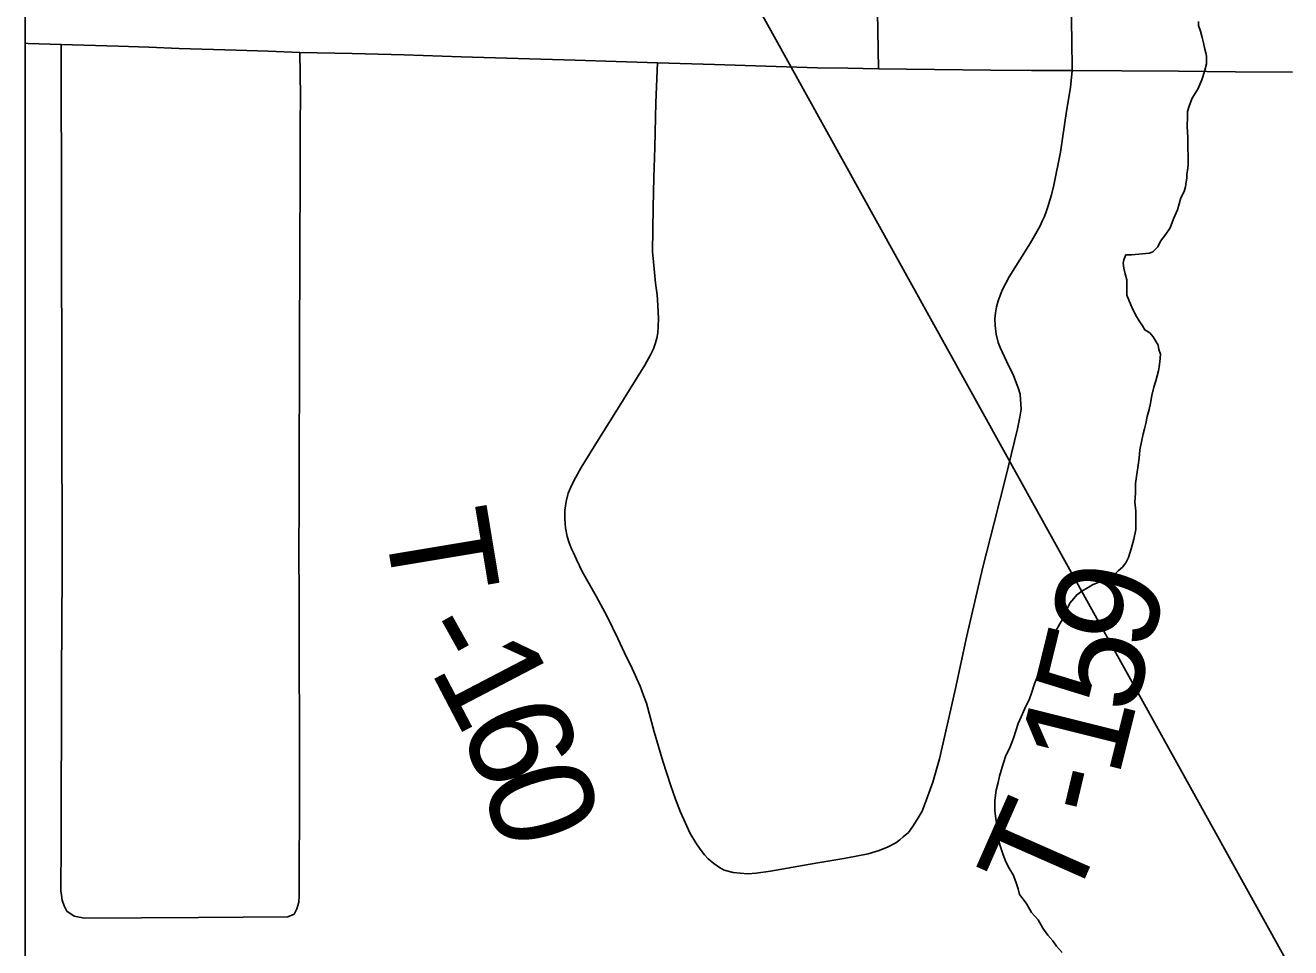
# Model space of a CAD drawing. Extents: x 103424 to 290657, y 38711 to 110967.
# Drawn here: x 214246.3526 to 214246.6976, y 40211.3459 to 40211.5975 of the extents above; entities that cross this region are included whole.
import ezdxf

# ---------------------------------------------------------------- set-up
doc = ezdxf.new("R2010")
doc.units = 0
for name, color, linetype in [('GM_X_Corporation', 7, 'Continuous'), ('GM_X_Minor_River', 7, 'Continuous'), ('GM_X_Rail_Line', 7, 'Continuous'), ('GM_X_Township_Road', 7, 'Continuous'), ('GM_X_Township_Road_Text', 7, 'Continuous')]:
    doc.layers.add(name, color=color, linetype=linetype)

msp = doc.modelspace()

# ---------------------------------------------------------------- linework, layer by layer
at = {"layer": 'GM_X_Corporation'}
msp.add_lwpolyline([(214246.35258, 40213.74302), (214246.35258, 40208.30125), (214253.15258, 40208.30125), (214253.15258, 40215.10125), (214247.88425, 40215.10125), (214247.88593, 40214.68485), (214247.88621, 40214.66416), (214247.8863, 40214.63438), (214247.88525, 40214.01696), (214247.88494, 40213.98106), (214247.88095, 40213.75762), (214247.63273, 40213.75746), (214247.49304, 40213.75527), (214246.50862, 40213.74676)], close=True, dxfattribs=at)
msp.add_lwpolyline([(214246.35258, 40213.74302), (214246.35258, 40211.331), (214246.78109, 40211.33216), (214247.71766, 40211.33377), (214247.71936, 40211.33382), (214247.88323, 40211.33902), (214247.87822, 40211.62385), (214247.87791, 40211.72741), (214247.87762, 40211.75884), (214247.87693, 40211.79215), (214247.87707, 40211.81744), (214247.87749, 40211.84259), (214247.87762, 40211.89386), (214247.8779, 40211.92772), (214247.87909, 40212.0834), (214247.87911, 40212.13341), (214247.87897, 40212.2073), (214247.87885, 40212.24843), (214247.87885, 40212.29995), (214247.87872, 40212.3467), (214247.8786, 40212.43068), (214247.8786, 40212.48134), (214247.8786, 40212.61086), (214247.87884, 40212.72545)], dxfattribs=at)
at = {"layer": 'GM_X_Minor_River'}
for points in [[(214246.65351, 40211.5223), (214246.65292, 40211.52382), (214246.65291, 40211.52496), (214246.6529, 40211.52591), (214246.65288, 40211.52705), (214246.65287, 40211.528), (214246.65247, 40211.52971), (214246.65207, 40211.53122), (214246.65187, 40211.53255), (214246.65205, 40211.53351), (214246.6526, 40211.53484), (214246.65412, 40211.53486), (214246.65906, 40211.53529), (214246.66001, 40211.53568), (214246.66132, 40211.53702), (214246.66206, 40211.53855), (214246.66337, 40211.54027), (214246.66468, 40211.54219), (214246.6656, 40211.54467), (214246.66672, 40211.54715), (214246.66763, 40211.55039), (214246.66856, 40211.55211), (214246.66892, 40211.55344), (214246.6691, 40211.55478), (214246.66928, 40211.55573), (214246.66926, 40211.55687), (214246.66944, 40211.55782), (214246.66961, 40211.55953), (214246.66959, 40211.56162), (214246.66956, 40211.5641), (214246.66953, 40211.56695), (214246.6693, 40211.5698), (214246.66946, 40211.57265), (214246.66944, 40211.57398), (214246.66999, 40211.5757), (214246.67073, 40211.5776), (214246.67222, 40211.58009), (214246.67334, 40211.58257), (214246.67407, 40211.58486), (214246.67461, 40211.58696), (214246.67459, 40211.58905), (214246.67439, 40211.59), (214246.67419, 40211.59095), (214246.67379, 40211.59265), (214246.67339, 40211.59417), (214246.67299, 40211.59588), (214246.6724, 40211.59739), (214246.67239, 40211.59853)], [(214246.63523, 40211.34457), (214246.63369, 40211.34626), (214246.63273, 40211.34778), (214246.63138, 40211.34928), (214246.63003, 40211.35117), (214246.62867, 40211.35344), (214246.62693, 40211.35551), (214246.62558, 40211.35778), (214246.62461, 40211.3591), (214246.62365, 40211.36042), (214246.62325, 40211.36194), (214246.62266, 40211.36383), (214246.62187, 40211.36573), (214246.6209, 40211.36743), (214246.61993, 40211.36932), (214246.61915, 40211.37121), (214246.61856, 40211.37311), (214246.61797, 40211.37481), (214246.61713, 40211.38108), (214246.61692, 40211.38317), (214246.61689, 40211.38602), (214246.61723, 40211.38887), (214246.61778, 40211.39097), (214246.61814, 40211.39268), (214246.61887, 40211.39516), (214246.61979, 40211.39802), (214246.62109, 40211.4007), (214246.62201, 40211.40299), (214246.6233, 40211.40699), (214246.6244, 40211.40966), (214246.62533, 40211.41176), (214246.62626, 40211.41349), (214246.627, 40211.41558), (214246.62773, 40211.41787), (214246.62865, 40211.42016), (214246.62939, 40211.42207), (214246.63013, 40211.42417), (214246.63105, 40211.42646), (214246.63179, 40211.42837), (214246.63271, 40211.43085), (214246.63383, 40211.43276), (214246.63495, 40211.43486), (214246.63569, 40211.4362), (214246.63625, 40211.43716), (214246.63662, 40211.4383), (214246.63736, 40211.43983), (214246.63848, 40211.44117), (214246.63923, 40211.44213), (214246.64093, 40211.44329), (214246.64187, 40211.44387), (214246.64357, 40211.44484), (214246.64528, 40211.44561), (214246.64698, 40211.44639), (214246.64849, 40211.44698), (214246.64944, 40211.44755), (214246.65056, 40211.44871), (214246.65169, 40211.44967), (214246.65263, 40211.45082), (214246.65337, 40211.45235), (214246.6541, 40211.45464), (214246.65483, 40211.4573), (214246.65537, 40211.45997), (214246.65535, 40211.46225), (214246.65532, 40211.46491), (214246.6551, 40211.46738), (214246.65526, 40211.46985), (214246.65523, 40211.47251), (214246.65629, 40211.47937), (214246.65645, 40211.48165), (214246.65699, 40211.48432), (214246.65735, 40211.48603), (214246.65772, 40211.48737), (214246.65808, 40211.48889), (214246.65844, 40211.4908), (214246.65898, 40211.4927), (214246.65934, 40211.49442), (214246.6597, 40211.49651), (214246.66024, 40211.4988), (214246.66079, 40211.50051), (214246.66116, 40211.50185), (214246.66152, 40211.50318), (214246.6617, 40211.50433), (214246.66188, 40211.50566), (214246.66204, 40211.50775), (214246.66164, 40211.50908), (214246.66144, 40211.51022), (214246.66086, 40211.51116), (214246.66008, 40211.51248), (214246.65912, 40211.51362), (214246.65778, 40211.51436), (214246.6572, 40211.5155), (214246.65623, 40211.51682), (214246.65526, 40211.51852), (214246.65429, 40211.5206), (214246.65351, 40211.5223)]]:
    msp.add_lwpolyline(points, dxfattribs=at)
at = {"layer": 'GM_X_Rail_Line'}
msp.add_lwpolyline([(214246.35258, 40211.96508), (214246.42243, 40211.83693), (214246.70453, 40211.32775), (214246.72439, 40211.30081), (214246.74073, 40211.28138), (214246.75268, 40211.27458), (214246.78169, 40211.26928), (214246.84718, 40211.2437), (214246.91048, 40211.21718), (214247.00061, 40211.17257), (214247.0293, 40211.15946), (214247.05831, 40211.15759), (214247.06922, 40211.1657), (214247.08606, 40211.1969), (214247.09698, 40211.21437), (214247.11444, 40211.22654), (214247.12941, 40211.23059), (214247.16403, 40211.2256), (214247.20956, 40211.2178), (214247.25041, 40211.21718)], dxfattribs=at)
at = {"layer": 'GM_X_Township_Road'}
for points in [[(214246.58517, 40211.58563), (214246.58495, 40211.60116)], [(214246.63797, 40211.58511), (214246.63786, 40211.59365), (214246.63775, 40211.60218)], [(214246.35258, 40211.59256), (214246.35335, 40211.59253), (214246.36238, 40211.59225), (214246.3779, 40211.59174), (214246.38624, 40211.59146), (214246.39457, 40211.59118), (214246.4101, 40211.59067), (214246.41877, 40211.59038), (214246.42745, 40211.59009), (214246.44167, 40211.58973), (214246.4559, 40211.58937), (214246.47142, 40211.58888), (214246.48695, 40211.5884), (214246.50248, 40211.58792), (214246.51369, 40211.58757), (214246.5249, 40211.58722), (214246.54043, 40211.58675), (214246.55448, 40211.58631), (214246.56854, 40211.58589), (214246.57685, 40211.58576), (214246.58517, 40211.58563), (214246.60049, 40211.58544), (214246.6158, 40211.58526), (214246.62688, 40211.58518), (214246.63797, 40211.58511), (214246.65148, 40211.58506), (214246.66701, 40211.58492), (214246.68255, 40211.58479), (214246.69808, 40211.58465)], [(214246.36387, 40211.35586), (214246.36319, 40211.35726), (214246.36262, 40211.35888), (214246.36244, 40211.36021), (214246.36228, 40211.3614), (214246.36232, 40211.3743), (214246.36237, 40211.38935), (214246.36242, 40211.4044), (214246.36249, 40211.41994), (214246.36256, 40211.43422), (214246.36262, 40211.4485), (214246.36238, 40211.59225)], [(214246.42586, 40211.35501), (214246.42662, 40211.35647), (214246.42718, 40211.35833), (214246.42728, 40211.35998), (214246.4272, 40211.36785), (214246.42729, 40211.38255), (214246.42737, 40211.39726), (214246.42726, 40211.43284), (214246.42722, 40211.44275), (214246.42718, 40211.45266), (214246.42722, 40211.46819), (214246.42726, 40211.48373), (214246.42731, 40211.49926), (214246.42735, 40211.51479), (214246.4274, 40211.53033), (214246.42752, 40211.56254), (214246.42756, 40211.57039), (214246.4276, 40211.57824), (214246.42745, 40211.59009)], [(214246.56814, 40211.36893), (214246.55574, 40211.3668), (214246.55184, 40211.36621), (214246.54958, 40211.36607), (214246.54744, 40211.36617), (214246.54554, 40211.36639), (214246.5431, 40211.36705), (214246.54182, 40211.36774), (214246.54029, 40211.36886), (214246.53876, 40211.37014), (214246.53776, 40211.37121), (214246.53657, 40211.37272), (214246.53534, 40211.37452), (214246.53386, 40211.37703), (214246.53123, 40211.38287), (214246.52986, 40211.38636), (214246.52856, 40211.38999), (214246.52635, 40211.39677), (214246.52407, 40211.40476), (214246.52192, 40211.41259), (214246.5211, 40211.41469), (214246.52021, 40211.41717), (214246.518, 40211.42201), (214246.51592, 40211.4263), (214246.51411, 40211.43025), (214246.51119, 40211.43621), (214246.50825, 40211.4418), (214246.50442, 40211.44849), (214246.50284, 40211.45179), (214246.502, 40211.45361), (214246.50147, 40211.45469), (214246.50081, 40211.45631), (214246.50028, 40211.45807), (214246.49983, 40211.46041), (214246.49964, 40211.4628), (214246.49971, 40211.46518), (214246.50007, 40211.46755), (214246.5006, 40211.46987), (214246.50163, 40211.47229), (214246.50268, 40211.47419), (214246.50416, 40211.47688), (214246.50885, 40211.48445), (214246.51354, 40211.49203), (214246.52146, 40211.50481), (214246.52306, 40211.50762), (214246.52381, 40211.50924), (214246.52439, 40211.51083), (214246.52475, 40211.51216), (214246.52505, 40211.5136), (214246.52512, 40211.5154), (214246.52521, 40211.51739), (214246.52502, 40211.52117), (214246.5248, 40211.52392), (214246.52439, 40211.52713), (214246.52382, 40211.53298), (214246.52357, 40211.5357), (214246.52372, 40211.54781), (214246.52397, 40211.55599), (214246.52422, 40211.56417), (214246.52448, 40211.57643), (214246.5249, 40211.58722)], [(214246.56814, 40211.36893), (214246.57627, 40211.37028), (214246.5824, 40211.37151), (214246.58536, 40211.37239), (214246.5878, 40211.37338), (214246.58993, 40211.37444), (214246.59101, 40211.37528), (214246.59189, 40211.37616), (214246.59332, 40211.37733), (214246.59446, 40211.37888), (214246.59577, 40211.38081), (214246.59706, 40211.3831), (214246.59822, 40211.38604), (214246.59996, 40211.39102), (214246.60178, 40211.39737), (214246.60396, 40211.40698), (214246.60614, 40211.4166), (214246.60925, 40211.43097), (214246.61144, 40211.44031), (214246.61364, 40211.44965), (214246.61672, 40211.4618), (214246.6198, 40211.47395), (214246.62309, 40211.4874), (214246.62372, 40211.4906), (214246.62409, 40211.49274), (214246.62377, 40211.49687), (214246.62327, 40211.49858), (214246.62197, 40211.50196), (214246.62004, 40211.5059), (214246.61835, 40211.50958), (214246.61778, 40211.51098), (214246.61727, 40211.51319), (214246.61696, 40211.51558), (214246.61691, 40211.5174), (214246.61704, 40211.519), (214246.61735, 40211.52071), (214246.61778, 40211.52229), (214246.61893, 40211.52524), (214246.62085, 40211.52887), (214246.62661, 40211.53811), (214246.62846, 40211.54132), (214246.62922, 40211.54279), (214246.62983, 40211.54403), (214246.63044, 40211.54535), (214246.63099, 40211.54682), (214246.63143, 40211.54824), (214246.63193, 40211.54974), (214246.63238, 40211.55119), (214246.63299, 40211.5539), (214246.6348, 40211.56285), (214246.63646, 40211.57403), (214246.63751, 40211.58054), (214246.63797, 40211.58511)], [(214246.36387, 40211.35586), (214246.36591, 40211.35452), (214246.36874, 40211.35394), (214246.38427, 40211.35405), (214246.3998, 40211.35415), (214246.41196, 40211.35423), (214246.42413, 40211.35432), (214246.42586, 40211.35501)]]:
    msp.add_lwpolyline(points, dxfattribs=at)

# ---------------------------------------------------------------- texts
at = {"layer": 'GM_X_Township_Road_Text'}
for s, rotation, p in [('T', 279.4539, (214246.45016, 40211.4628)), ('9', 76.2111, (214246.65901, 40211.42591)), ('-', 299.1956, (214246.45717, 40211.43182)), ('5', 76.1527, (214246.65481, 40211.40889)), ('1', 297.5542, (214246.46275, 40211.42182)), ('6', 291.555, (214246.47052, 40211.40702)), ('1', 75.96, (214246.65054, 40211.39181)), ('0', 286.9176, (214246.47675, 40211.39132)), ('-', 76.6782, (214246.64788, 40211.38055)), ('T', 66.1902, (214246.63749, 40211.35574))]:
    msp.add_text(s, height=0.02841, rotation=rotation, dxfattribs=at).set_placement(p)

doc.saveas('drawing.dxf')
